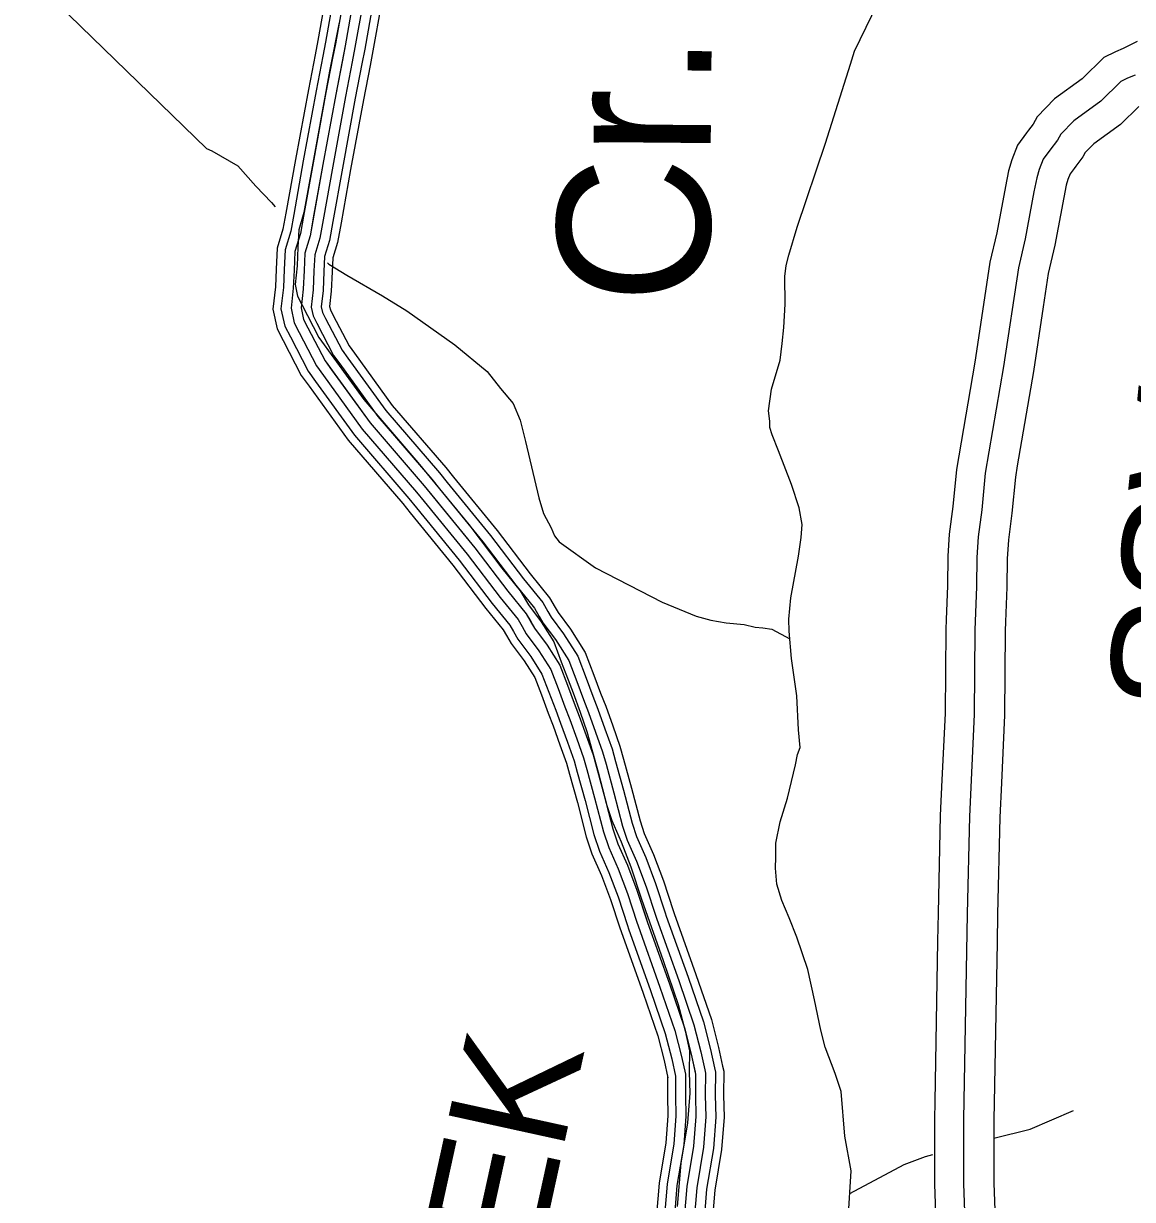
# Model space of a CAD drawing. Extents: x 1551132 to 1791609, y 378168 to 563823.
# Drawn here: x 1612123 to 1615575, y 510223 to 513884 of the extents above; entities that cross this region are included whole.
import ezdxf

# ---------------------------------------------------------------- set-up
doc = ezdxf.new("R2010")
doc.units = 0
for name, color, linetype in [('DESIGN - DRAINAGE - Bridges and Cross Drains Size Text', 7, 'Continuous'), ('DESIGN - ROW - Right-of-Way and Easement Labels', 7, 'Continuous'), ('DESIGN - TRANSPORTATION - Text', 7, 'Continuous'), ('SURVEY - PROPERTY - Owners', 7, 'Continuous'), ('SURVEY - TRANSPORTATION - Roads', 7, 'Continuous')]:
    doc.layers.add(name, color=color, linetype=linetype)

msp = doc.modelspace()

# ---------------------------------------------------------------- linework, layer by layer
at = {"layer": 'DESIGN - TRANSPORTATION - Text'}
for points in [[(1612122.625, 514048.922), (1612691.82, 513495.608), (1612708.436, 513487.991), (1612790.026, 513440.948), (1612845.391, 513378.172), (1612894.89, 513327.487), (1612906.106, 513313.912)], [(1614690.012, 510160.79), (1614698.445, 510312.736), (1614678.804, 510420.805), (1614668.146, 510558.892), (1614648.755, 510615.243), (1614617.648, 510697.787), (1614604.215, 510750.055), (1614585.257, 510844.491), (1614564.299, 510938.943), (1614529.383, 511039.571), (1614506.034, 511099.972), (1614482.609, 511154.365), (1614467.16, 511204.658), (1614463.718, 511254.81), (1614464.11, 511288.886), (1614464.61, 511332.978), (1614477.368, 511398.98), (1614500.243, 511472.89), (1614525.45, 511576.835), (1614531.817, 511608.836), (1614540.083, 511630.786), (1614534.683, 511684.971), (1614529.884, 511791.265), (1614513.176, 511907.727), (1614506.118, 511991.995), (1614504.543, 512030.096), (1614511.301, 512096.173), (1614534.8, 512226.201), (1614543.475, 512284.228), (1614545.925, 512324.296), (1614536.509, 512376.522), (1614513.293, 512448.949), (1614472.419, 512553.652), (1614452.953, 512603.995), (1614445.194, 512626.128), (1614445.419, 512646.179), (1614441.778, 512678.288), (1614450.561, 512746.34), (1614477.619, 512836.234), (1614484.219, 512888.277), (1614488.785, 512938.337), (1614493.61, 513010.447), (1614492.585, 513096.657), (1614496.977, 513130.683), (1614505.343, 513162.659), (1614530.376, 513250.57), (1614619.458, 513512.143), (1614696.348, 513757.816), (1614708.822, 513797.767), (1614799.07, 513985.155)], [(1613068.544, 513138.707), (1613072.977, 513135.007), (1613128.659, 513100.298), (1613240.106, 513036.872), (1613315.68, 512989.904), (1613464.701, 512883.951), (1613565.899, 512800.607), (1613607.364, 512748.006), (1613646.897, 512701.455), (1613668.338, 512649.087), (1613685.612, 512582.735), (1613726.153, 512407.672), (1613740.886, 512358.554), (1613765.435, 512314.345), (1613775.26, 512289.786), (1613789.985, 512270.144), (1613903.482, 512189.35), (1614110.569, 512082.731), (1614216.233, 512039.43), (1614262.157, 512026.871), (1614310.131, 512018.304), (1614366.154, 512013.646), (1614400.112, 512005.237), (1614424.12, 512002.962), (1614452.111, 511998.629), (1614508.084, 511968.52)], [(1615142.993, 510413.588), (1615255.674, 510441.889), (1615390.613, 510500.074)], [(1614694.537, 510242.284), (1614863.867, 510332.136), (1614930.248, 510357.429), (1614953.423, 510363.612)]]:
    msp.add_lwpolyline(points, dxfattribs=at)
at = {"layer": 'SURVEY - PROPERTY - Owners'}
for points in [[(1613104.727, 513887.627), (1613075.419, 513735.698), (1613035.537, 513517.784), (1612995.621, 513295.87), (1612979.163, 513241.952), (1612976.688, 513187.909), (1612974.179, 513129.857), (1612967.68, 513071.847), (1612975.354, 513035.73), (1612989.104, 513009.579), (1613042.153, 512906.985), (1613182.308, 512713.497), (1613350.42, 512517.767), (1613508.558, 512324.12), (1613611.264, 512189.042), (1613668.587, 512118.448), (1613694.17, 512074.164), (1613733.669, 512021.754), (1613773.085, 511959.327), (1613796.509, 511897.043), (1613817.992, 511840.783), (1613833.625, 511800.59), (1613855.075, 511740.33), (1613876.524, 511680.062), (1613911.373, 511553.6), (1613938.431, 511449.231), (1613954.005, 511403.038), (1613983.396, 511336.695), (1614012.671, 511258.335), (1614045.753, 511157.924), (1614114.01, 510967.077), (1614160.758, 510830.499), (1614182.016, 510748.205), (1614195.458, 510686.012), (1614194.874, 510619.935), (1614196.291, 510553.841), (1614189.483, 510461.789), (1614168.4, 510335.827), (1614157.225, 510201.757)], [(1615589.618, 513827.752), (1615545.719, 513806.243), (1615521.653, 513796.443), (1615485.554, 513778.75), (1615417.422, 513711.665), (1615332.074, 513649.68), (1615278.192, 513593.987), (1615265.384, 513571.353), (1615250.868, 513552.303), (1615244.268, 513543.653), (1615216.402, 513505.293), (1615198.877, 513459.667), (1615188.219, 513425.991), (1615178.803, 513376.582), (1615151.862, 513232.361), (1615130.745, 513140.917), (1615113.929, 513029.939), (1615083.696, 512830.392), (1615033.631, 512538.21), (1615026.414, 512496.067), (1615015.223, 512380.089), (1615004.356, 512294.954), (1614999.415, 512225.568), (1614998.614, 512133.974), (1614994.581, 512028.363), (1614993.415, 511997.854), (1614991.106, 511735.931), (1614981.515, 511529.35), (1614976.356, 511418.264), (1614969.665, 511114.673), (1614968.073, 511026.987), (1614959.006, 510527.05), (1614958.023, 510472.932), (1614958.256, 510270.376), (1614963.139, 510121.322)], [(1615582.827, 513723.407), (1615558.761, 513713.607), (1615538.694, 513703.774), (1615476.221, 513642.255), (1615391.764, 513580.929), (1615351.432, 513539.236), (1615341.282, 513521.302), (1615317.033, 513489.476), (1615296.8, 513461.625), (1615284.534, 513429.691), (1615276.317, 513403.732), (1615267.934, 513359.756), (1615240.676, 513213.819), (1615219.91, 513123.892), (1615173.244, 512815.934), (1615116.379, 512484.033), (1615105.379, 512369.989), (1615094.654, 512285.978), (1615090.096, 512221.943), (1615089.304, 512131.841), (1615084.104, 511995.721), (1615081.796, 511733.422), (1615067.012, 511415.164), (1615060.354, 511112.848), (1615048.729, 510472.165), (1615048.962, 510271.918), (1615053.687, 510127.706)], [(1615593.935, 513625.838), (1615537.336, 513570.103), (1615453.813, 513509.46), (1615427.564, 513482.318), (1615420.18, 513469.267), (1615397.998, 513440.15), (1615392.673, 513433.166), (1615380.373, 513416.233), (1615373.573, 513398.532), (1615367.89, 513380.598), (1615360.59, 513342.272), (1615332.999, 513194.544), (1615312.591, 513106.191), (1615296.833, 513002.222), (1615266.334, 512800.908), (1615215.968, 512506.967), (1615209.901, 512471.525), (1615199.093, 512359.489), (1615188.518, 512276.653), (1615184.352, 512218.177), (1615183.577, 512129.624), (1615179.443, 512021.297), (1615178.377, 511993.504), (1615176.068, 511730.822), (1615166.31, 511520.767), (1615161.252, 511411.939), (1615154.627, 511110.956), (1615153.035, 511023.629), (1615143.968, 510523.7), (1615143.018, 510471.365), (1615143.252, 510273.518), (1615147.81, 510134.348)]]:
    msp.add_lwpolyline(points, dxfattribs=at)
at = {"layer": 'SURVEY - TRANSPORTATION - Roads'}
for points in [[(1613110.894, 514273.703), (1613109.252, 514260.011), (1613102.919, 514187.726), (1613084.819, 514101.016), (1613063.503, 513971.762), (1613038.487, 513830.975), (1613029.987, 513786.916)], [(1613135.435, 514270.762), (1613133.843, 514257.461), (1613127.41, 514184.109), (1613109.119, 514096.474), (1613087.869, 513967.587), (1613062.786, 513826.475), (1613054.253, 513782.232)], [(1613166.209, 514267.078), (1613164.676, 514254.27), (1613158.126, 514179.568), (1613139.593, 514090.782), (1613118.418, 513962.354), (1613093.269, 513820.825), (1613084.686, 513776.357)], [(1613196.992, 514263.395), (1613195.517, 514251.07), (1613188.85, 514175.034), (1613170.075, 514085.09), (1613148.976, 513957.12), (1613123.751, 513815.175), (1613115.127, 513770.482)], [(1613227.774, 514259.711), (1613226.358, 514247.87), (1613219.574, 514170.501), (1613200.558, 514079.398), (1613179.533, 513951.887), (1613154.234, 513809.525), (1613145.567, 513764.607)], [(1613258.548, 514256.028), (1613257.19, 514244.678), (1613250.29, 514165.959), (1613231.032, 514073.707), (1613210.083, 513946.653), (1613184.717, 513803.875), (1613176, 513758.732)], [(1613284.081, 514252.97), (1613282.773, 514242.028), (1613275.773, 514162.192), (1613256.315, 514068.982), (1613235.432, 513942.312), (1613209.999, 513799.191), (1613201.249, 513753.857)], [(1613148.976, 513957.12), (1613123.751, 513815.175), (1613094.444, 513663.246), (1613054.561, 513445.332), (1613014.645, 513223.418), (1612998.187, 513169.5), (1612995.712, 513115.457), (1612993.204, 513057.405), (1612986.704, 512999.396), (1612994.379, 512963.278), (1613008.129, 512937.127), (1613061.177, 512834.533), (1613201.332, 512641.045), (1613369.445, 512445.315), (1613527.583, 512251.668), (1613630.288, 512116.59), (1613687.612, 512045.996), (1613713.195, 512001.712), (1613752.694, 511949.302), (1613792.109, 511886.876), (1613815.534, 511824.591), (1613837.017, 511768.331), (1613852.65, 511728.138), (1613874.099, 511667.878), (1613895.549, 511607.61), (1613930.398, 511481.149), (1613957.455, 511376.779), (1613973.03, 511330.586), (1614002.421, 511264.243), (1614031.695, 511185.883), (1614064.778, 511085.472), (1614133.034, 510894.625), (1614179.783, 510758.047), (1614201.041, 510675.753), (1614214.482, 510613.56), (1614213.899, 510547.483), (1614215.315, 510481.39), (1614208.507, 510389.337), (1614187.424, 510263.376), (1614176.249, 510129.305)], [(1613029.987, 513786.924), (1613009.221, 513679.263), (1612969.238, 513460.816), (1612939.247, 513294.103)], [(1613054.261, 513782.241), (1613033.512, 513674.696), (1612993.563, 513456.399), (1612963.58, 513289.728)], [(1613084.694, 513776.374), (1613063.978, 513668.971), (1613024.062, 513450.866), (1612994.087, 513284.245)], [(1613115.135, 513770.499), (1613094.444, 513663.246), (1613054.561, 513445.332), (1613024.595, 513278.753)], [(1613145.576, 513764.624), (1613124.91, 513657.521), (1613085.06, 513439.799), (1613055.103, 513273.261)], [(1613176.008, 513758.757), (1613155.376, 513651.796), (1613115.56, 513434.265), (1613085.61, 513267.777)], [(1613201.258, 513753.882), (1613180.65, 513647.037), (1613140.867, 513429.673), (1613110.926, 513263.219)], [(1612939.255, 513294.128), (1612930.214, 513243.827), (1612912.064, 513184.375), (1612909.081, 513119.315), (1612906.698, 513064.114), (1612898.965, 512995.104), (1612912.047, 512933.527), (1612931.239, 512897.034), (1612987.137, 512788.932), (1613011.387, 512755.439)], [(1612963.588, 513289.745), (1612954.28, 513238.01), (1612936.614, 513180.133), (1612933.772, 513118.215), (1612931.355, 513062.205), (1612923.972, 512996.329), (1612935.514, 512942.011), (1612953.155, 512908.46), (1613008.237, 512801.924), (1613031.403, 512769.94)], [(1612994.096, 513284.261), (1612984.463, 513230.71), (1612967.396, 513174.817), (1612964.746, 513116.832), (1612962.28, 513059.805), (1612955.338, 512997.862), (1612964.946, 512952.644), (1612980.638, 512922.794), (1613034.711, 512818.233), (1613056.511, 512788.123)], [(1613024.603, 513278.769), (1613014.645, 513223.418), (1612998.187, 513169.5), (1612995.712, 513115.457), (1612993.204, 513057.405), (1612986.704, 512999.396), (1612994.379, 512963.278), (1613008.129, 512937.127), (1613061.177, 512834.533), (1613081.618, 512806.307)], [(1613055.111, 513273.278), (1613044.828, 513216.126), (1613028.978, 513164.183), (1613026.678, 513114.082), (1613024.128, 513055.005), (1613018.07, 513000.929), (1613023.812, 512973.912), (1613035.62, 512951.461), (1613087.643, 512850.833), (1613106.726, 512824.491)], [(1613085.619, 513267.794), (1613075.01, 513208.826), (1613059.761, 513158.866), (1613057.652, 513112.698), (1613055.053, 513052.605), (1613049.436, 513002.462), (1613053.244, 512984.545), (1613063.102, 512965.795), (1613114.118, 512867.142), (1613131.834, 512842.675)], [(1613110.935, 513263.236), (1613100.052, 513202.776), (1613085.302, 513154.45), (1613083.344, 513111.557), (1613080.71, 513050.622), (1613075.452, 513003.737), (1613077.66, 512993.37), (1613085.902, 512977.687), (1613136.076, 512880.659), (1613152.658, 512857.759)], [(1613131.817, 512842.7), (1613250.039, 512679.496), (1613416.977, 512485.132), (1613441.443, 512455.173)], [(1613152.642, 512857.784), (1613270.239, 512695.446), (1613436.693, 512501.641), (1613461.359, 512471.441)], [(1613081.61, 512806.324), (1613201.332, 512641.045), (1613369.445, 512445.315), (1613393.419, 512415.956)], [(1613106.718, 512824.508), (1613225.682, 512660.27), (1613393.211, 512465.224), (1613417.427, 512435.565)], [(1613031.403, 512769.948), (1613152.625, 512602.594), (1613321.913, 512405.497), (1613345.395, 512376.738)], [(1613056.502, 512788.14), (1613176.983, 512621.819), (1613345.679, 512425.406), (1613369.411, 512396.347)], [(1613011.387, 512755.448), (1613133.217, 512587.26), (1613302.963, 512389.63), (1613326.254, 512361.104)], [(1613461.351, 512471.457), (1613596.481, 512305.978), (1613699.262, 512170.8), (1613760.085, 512095.898), (1613777.193, 512066.272)], [(1613417.419, 512435.581), (1613551.932, 512270.86), (1613654.663, 512135.749), (1613713.228, 512063.63), (1613728.086, 512037.904)], [(1613441.435, 512455.19), (1613576.281, 512290.053), (1613679.037, 512154.907), (1613738.836, 512081.264), (1613754.927, 512053.413)], [(1613369.403, 512396.364), (1613503.233, 512232.476), (1613605.914, 512097.431), (1613661.996, 512028.363), (1613674.404, 512006.887)], [(1613393.411, 512415.972), (1613527.583, 512251.668), (1613630.288, 512116.59), (1613687.612, 512045.996), (1613701.245, 512022.396)], [(1613326.246, 512361.121), (1613459.467, 512197.983), (1613562.098, 512062.997), (1613615.964, 511996.662), (1613626.155, 511979.02)], [(1613345.387, 512376.755), (1613478.884, 512213.284), (1613581.54, 512078.272), (1613636.388, 512010.729), (1613647.563, 511991.378)], [(1613777.185, 512066.289), (1613786.468, 512050.23), (1613824.925, 511999.204), (1613871.058, 511926.135), (1613897.557, 511855.675), (1613918.865, 511799.873), (1613934.856, 511758.756), (1613956.739, 511697.296), (1613979.255, 511634.011), (1613990.43, 511593.493)], [(1613728.078, 512037.921), (1613739.086, 512018.862), (1613778.218, 511966.936), (1613820.009, 511900.751), (1613844.525, 511835.574), (1613865.941, 511779.481), (1613881.707, 511738.955), (1613903.307, 511678.27), (1613925.131, 511616.935), (1613935.748, 511578.426)], [(1613754.919, 512053.43), (1613764.985, 512036.004), (1613803.751, 511984.57), (1613847.908, 511914.626), (1613873.507, 511846.566), (1613894.865, 511790.632), (1613910.757, 511749.78), (1613932.506, 511688.671), (1613954.714, 511626.269), (1613965.63, 511586.66)], [(1613674.396, 512006.904), (1613687.304, 511984.561), (1613727.169, 511931.668), (1613764.21, 511873), (1613786.543, 511813.607), (1613808.092, 511757.181), (1613823.592, 511717.321), (1613844.891, 511657.486), (1613865.966, 511598.285), (1613875.982, 511561.942)], [(1613701.237, 512022.412), (1613713.195, 512001.712), (1613752.694, 511949.302), (1613792.109, 511886.876), (1613815.534, 511824.591), (1613837.017, 511768.331), (1613852.65, 511728.138), (1613874.099, 511667.878), (1613895.549, 511607.61), (1613905.865, 511570.184)], [(1613626.147, 511979.036), (1613640.755, 511953.744), (1613681.287, 511899.968), (1613714.061, 511848.058), (1613734.444, 511793.857), (1613756.102, 511737.147), (1613771.376, 511697.871), (1613792.409, 511638.803), (1613812.792, 511581.518), (1613822.267, 511547.142)], [(1613647.555, 511991.395), (1613661.404, 511967.419), (1613701.637, 511914.035), (1613736.311, 511859.125), (1613757.56, 511802.615), (1613779.168, 511746.03), (1613794.543, 511706.496), (1613815.692, 511647.086), (1613836.383, 511588.951), (1613846.1, 511553.709)], [(1613990.421, 511593.51), (1614015.137, 511503.808), (1614041.578, 511401.83), (1614054.861, 511362.429), (1614083.677, 511297.386), (1614114.468, 511214.967), (1614144.684, 511123.239)], [(1613846.083, 511553.725), (1613870.499, 511465.131), (1613897.998, 511359.07), (1613915.19, 511308.077), (1613944.989, 511240.817), (1613973.188, 511165.324), (1614002.496, 511076.388)], [(1613875.974, 511561.967), (1613900.448, 511473.14), (1613927.723, 511367.929), (1613944.114, 511319.328), (1613973.705, 511252.526), (1614002.446, 511175.607), (1614031.937, 511086.088)], [(1613905.857, 511570.201), (1613930.398, 511481.149), (1613957.455, 511376.779), (1613973.03, 511330.586), (1614002.421, 511264.243), (1614031.695, 511185.883), (1614061.378, 511095.789)], [(1613935.739, 511578.434), (1613960.347, 511489.157), (1613987.188, 511385.629), (1614001.946, 511341.845), (1614031.137, 511275.96), (1614060.944, 511196.158), (1614090.819, 511105.489)], [(1613965.63, 511586.676), (1613990.296, 511497.166), (1614016.912, 511394.488), (1614030.87, 511353.095), (1614059.853, 511287.669), (1614090.202, 511206.442), (1614120.26, 511115.189)], [(1613822.259, 511547.159), (1613846.625, 511458.748), (1613874.291, 511352.012), (1613892.132, 511299.102), (1613922.089, 511231.475), (1613949.872, 511157.132), (1613979.021, 511068.655)], [(1614120.251, 511115.231), (1614123.418, 511105.622), (1614191.558, 510915.109), (1614239.215, 510775.864), (1614261.381, 510690.062), (1614273.697, 510633.052)], [(1614144.667, 511123.281), (1614147.734, 511113.989), (1614215.824, 510923.601), (1614263.864, 510783.256), (1614286.405, 510695.995), (1614298.838, 510638.477)], [(1614031.928, 511086.097), (1614035.462, 511075.396), (1614103.776, 510884.383), (1614150.067, 510749.138), (1614170.875, 510668.603), (1614182.799, 510613.401)], [(1614061.369, 511095.805), (1614064.778, 511085.472), (1614133.034, 510894.625), (1614179.783, 510758.047), (1614201.041, 510675.753), (1614213.099, 510619.952)], [(1614090.81, 511105.514), (1614094.094, 511095.547), (1614162.292, 510904.867), (1614209.499, 510766.955), (1614231.207, 510682.903), (1614243.398, 510626.502)], [(1613979.021, 511068.638), (1613982.763, 511057.279), (1614051.186, 510865.983), (1614096.66, 510733.121), (1614116.651, 510655.744), (1614128.342, 510601.634)], [(1614002.487, 511076.38), (1614006.137, 511065.321), (1614074.511, 510874.141), (1614120.351, 510740.23), (1614140.7, 510661.444), (1614152.5, 510606.851)], [(1614298.838, 510638.477), (1614302.28, 510622.535), (1614301.622, 510548.033), (1614303.097, 510479.09), (1614295.688, 510378.837), (1614274.53, 510252.475), (1614263.331, 510118.08), (1614261.489, 510107.563)], [(1614127.684, 510604.684), (1614127.176, 510546.933), (1614128.534, 510483.665), (1614122.326, 510399.712), (1614101.31, 510274.151), (1614090.16, 510140.406), (1614089.676, 510137.639)], [(1614152.425, 510607.218), (1614151.892, 510547.091), (1614153.267, 510483.015), (1614146.892, 510396.754), (1614125.851, 510271.084), (1614114.701, 510137.239), (1614114.017, 510133.381)], [(1614182.799, 510613.426), (1614183.449, 510610.385), (1614182.899, 510547.291), (1614184.291, 510482.206), (1614177.699, 510393.046), (1614156.642, 510267.226), (1614145.475, 510133.272), (1614144.558, 510128.03)], [(1614213.099, 510619.968), (1614214.482, 510613.56), (1614213.899, 510547.483), (1614215.315, 510481.39), (1614208.507, 510389.337), (1614187.424, 510263.376), (1614176.249, 510129.305), (1614175.091, 510122.689)], [(1614243.398, 510626.51), (1614245.515, 510616.735), (1614244.898, 510547.675), (1614246.34, 510480.573), (1614239.315, 510385.629), (1614218.207, 510259.526), (1614207.024, 510125.339), (1614205.624, 510117.347)], [(1614273.697, 510633.052), (1614276.539, 510619.902), (1614275.906, 510547.875), (1614277.364, 510479.765), (1614270.122, 510381.92), (1614248.998, 510255.667), (1614237.798, 510121.372), (1614236.165, 510111.997)]]:
    msp.add_lwpolyline(points, dxfattribs=at)

# ---------------------------------------------------------------- texts
at = {"layer": 'DESIGN - DRAINAGE - Bridges and Cross Drains Size Text'}
msp.add_text('Cr.', height=475.0123, rotation=89.488514, dxfattribs=at).set_placement((1614257.266, 513009.18))
at = {"layer": 'DESIGN - ROW - Right-of-Way and Easement Labels'}
for s, height, rotation, p in [('BASS', 370.0094, 264.276817, (1615626.824, 513087.706)), ('CREEK', 370.0088, 77.634892, (1613504.623, 509023.185))]:
    msp.add_text(s, height=height, rotation=rotation, dxfattribs=at).set_placement(p)

doc.saveas('drawing.dxf')
